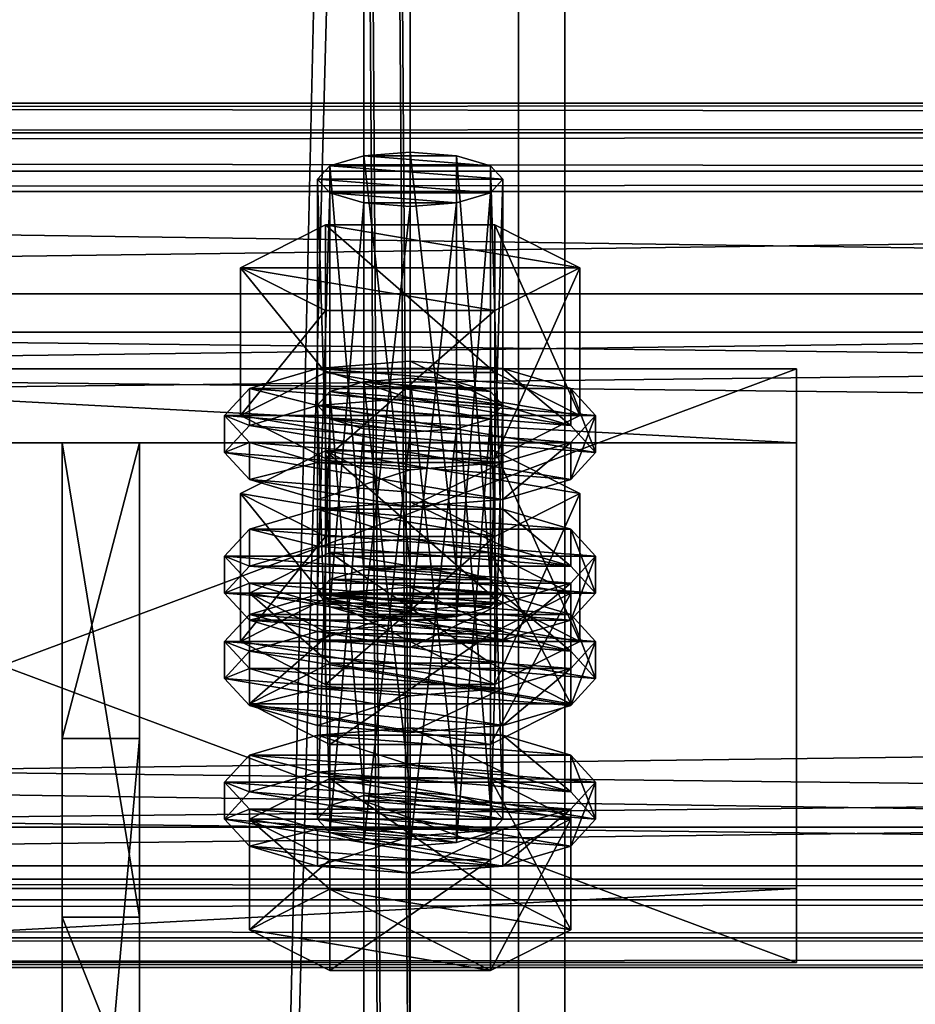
# Model space of a CAD drawing. Header units: millimetres. Extents: x 60485 to 71303, y 100 to 16900.
# Tile 790 of 1056: x 63195 to 63253, y 9909 to 9972. Entities that reach past the tile are written whole.
import ezdxf

# ---------------------------------------------------------------- set-up
doc = ezdxf.new("R2010")
doc.units = ezdxf.units.MM
for name, color, linetype in [('1', 7, 'Continuous'), ('13', 7, 'Continuous'), ('3', 7, 'Continuous'), ('4', 7, 'Continuous'), ('6', 7, 'Continuous'), ('9', 7, 'Continuous')]:
    doc.layers.add(name, color=color, linetype=linetype)

msp = doc.modelspace()

# ---------------------------------------------------------------- meshes
at = {"layer": '1', "color": 7}
mesh = msp.add_polyface(dxfattribs=at)
corners = [(63202.5, 9914.157, 5147.476), (63202.5, 9944.856, 5247.888), (63197.5, 9944.856, 5247.888), (63197.5, 9914.157, 5147.476), (63202.5, 9925.727, 5253.74), (63197.5, 9925.727, 5253.74), (63202.5, 9869.269, 5171.67), (63197.5, 9869.269, 5171.67), (63202.5, 9863.418, 5152.534), (63197.5, 9863.418, 5152.534), (63202.5, 9901.67, 5140.837), (63197.5, 9901.67, 5140.837)]
mesh.append_faces([[corners[k] for k in face] for face in [(0, 2, 3, 3), (1, 5, 2, 2), (4, 7, 5, 5), (6, 9, 7, 7), (8, 11, 9, 9), (10, 3, 11, 11), (1, 6, 4, 4), (8, 0, 10, 10), (3, 9, 11, 11), (7, 2, 5, 5)]], dxfattribs={"vtx0": -1, "color": 7})
mesh.append_faces([[corners[k] for k in face] for face in [(6, 0, 8, 8), (9, 3, 7, 7)]], dxfattribs={"vtx0": -1, "vtx1": -1, "color": 7})
mesh.append_faces([[corners[k] for k in face] for face in [(6, 1, 0, 0), (7, 3, 2, 2)]], dxfattribs={"vtx0": -1, "vtx2": -1, "vtx3": -1, "color": 7})
mesh.append_faces([[corners[k] for k in face] for face in [(0, 1, 2, 2), (1, 4, 5, 5), (4, 6, 7, 7), (6, 8, 9, 9), (8, 10, 11, 11), (10, 0, 3, 3)]], dxfattribs={"vtx2": -1, "vtx3": -1, "color": 7})
at = {"layer": '13', "color": 20}
mesh = msp.add_polyface(dxfattribs=at)
corners = [(63220, 9960.148, 5210.687), (63217, 9960.383, 5211.456), (63217, 9933.606, 5219.642), (63214.804, 9961.025, 5213.556), (63214.804, 9934.248, 5221.743), (63214, 9961.902, 5216.425), (63214, 9935.125, 5224.612), (63214.804, 9962.779, 5219.294), (63214.804, 9936.002, 5227.48), (63217, 9963.421, 5221.394), (63217, 9936.644, 5229.581), (63220, 9963.656, 5222.163), (63220, 9936.879, 5230.349), (63223, 9960.383, 5211.456), (63225.196, 9961.025, 5213.556), (63226, 9961.902, 5216.425), (63225.196, 9962.779, 5219.294), (63223, 9963.421, 5221.394), (63225.485, 9953.402, 5209.09), (63214.515, 9953.402, 5209.09), (63214.515, 9943.839, 5212.013), (63209.03, 9956.18, 5218.174), (63209.03, 9946.617, 5221.098), (63214.515, 9958.958, 5227.259), (63214.515, 9949.394, 5230.183), (63225.485, 9949.394, 5230.183), (63230.97, 9956.18, 5218.174), (63230.97, 9946.617, 5221.098), (63225.485, 9943.839, 5212.013), (63209.608, 9944.863, 5215.36), (63208, 9946.617, 5221.098), (63208, 9944.226, 5221.829), (63209.608, 9942.472, 5216.091), (63209.608, 9948.371, 5226.836), (63209.608, 9945.98, 5227.567), (63214, 9949.655, 5231.036), (63214, 9947.265, 5231.767), (63220, 9950.125, 5232.574), (63220, 9947.735, 5233.305), (63214, 9943.579, 5211.16), (63226, 9943.579, 5211.16), (63230.392, 9944.863, 5215.36), (63232, 9946.617, 5221.098), (63230.392, 9948.371, 5226.836), (63226, 9949.655, 5231.036), (63230.392, 9945.98, 5227.567), (63232, 9944.226, 5221.829), (63230.392, 9942.472, 5216.091), (63220, 9945.529, 5162.872), (63214.804, 9946.406, 5165.741), (63217, 9945.764, 5163.641), (63223, 9945.764, 5163.641), (63214, 9947.283, 5168.61), (63225.196, 9946.406, 5165.741), (63214.804, 9948.16, 5171.479), (63226, 9947.283, 5168.61), (63217, 9948.802, 5173.579)]
mesh.append_faces([[corners[k] for k in face] for face in [(9, 12, 10, 10), (13, 1, 0, 0), (9, 17, 11, 11), (19, 22, 20, 20), (21, 24, 22, 22), (23, 25, 24, 24), (18, 21, 19, 19), (22, 28, 20, 20), (29, 31, 32, 32), (30, 34, 31, 31), (33, 36, 34, 34), (35, 38, 36, 36), (35, 44, 37, 37), (48, 49, 50, 50)]], dxfattribs={"vtx0": -1, "color": 20})
mesh.append_faces([[corners[k] for k in face] for face in [(1, 13, 3, 3), (3, 14, 5, 5), (5, 15, 7, 7), (7, 16, 9, 9), (21, 26, 23, 23), (24, 27, 22, 22), (39, 40, 29, 29), (29, 41, 30, 30), (30, 42, 33, 33), (33, 43, 35, 35), (38, 45, 36, 36), (36, 46, 34, 34), (34, 47, 31, 31), (49, 51, 52, 52), (52, 53, 54, 54), (54, 55, 56, 56)]], dxfattribs={"vtx0": -1, "vtx1": -1, "color": 20})
mesh.append_faces([[corners[k] for k in face] for face in [(0, 1, 2, 2), (1, 3, 4, 4), (3, 5, 6, 6), (5, 7, 8, 8), (7, 9, 10, 10), (9, 11, 12, 12), (18, 19, 20, 20), (19, 21, 22, 22), (21, 23, 24, 24), (29, 30, 31, 31), (30, 33, 34, 34), (33, 35, 36, 36), (35, 37, 38, 38)]], dxfattribs={"vtx2": -1, "vtx3": -1, "color": 20})
mesh = msp.add_polyface(dxfattribs=at)
corners = [(63226, 9961.902, 5216.425), (63225.196, 9961.025, 5213.556), (63225.196, 9934.248, 5221.743), (63223, 9960.383, 5211.456), (63223, 9933.606, 5219.642), (63220, 9960.148, 5210.687), (63220, 9933.371, 5218.874), (63220, 9963.656, 5222.163), (63223, 9963.421, 5221.394), (63223, 9936.644, 5229.581), (63220, 9936.879, 5230.349), (63225.196, 9962.779, 5219.294), (63225.196, 9936.002, 5227.48), (63226, 9935.125, 5224.612), (63214.804, 9961.025, 5213.556), (63214, 9961.902, 5216.425), (63214.804, 9962.779, 5219.294), (63217, 9963.421, 5221.394), (63230.97, 9956.18, 5218.174), (63225.485, 9953.402, 5209.09), (63225.485, 9943.839, 5212.013), (63230.97, 9946.617, 5221.098), (63214.515, 9943.839, 5212.013), (63214.515, 9958.958, 5227.259), (63225.485, 9958.958, 5227.259), (63225.485, 9949.394, 5230.183), (63209.03, 9956.18, 5218.174), (63214.515, 9949.394, 5230.183), (63209.03, 9946.617, 5221.098), (63232, 9946.617, 5221.098), (63230.392, 9944.863, 5215.36), (63230.392, 9942.472, 5216.091), (63232, 9944.226, 5221.829), (63220, 9950.125, 5232.574), (63226, 9949.655, 5231.036), (63226, 9947.265, 5231.767), (63220, 9947.735, 5233.305), (63230.392, 9948.371, 5226.836), (63230.392, 9945.98, 5227.567), (63209.608, 9944.863, 5215.36), (63226, 9943.579, 5211.16), (63208, 9946.617, 5221.098), (63209.608, 9948.371, 5226.836), (63214, 9949.655, 5231.036), (63214, 9947.265, 5231.767), (63209.608, 9945.98, 5227.567), (63214.804, 9946.406, 5165.741), (63220, 9945.529, 5162.872), (63223, 9945.764, 5163.641), (63214, 9947.283, 5168.61), (63225.196, 9946.406, 5165.741), (63214.804, 9948.16, 5171.479), (63226, 9947.283, 5168.61), (63217, 9948.802, 5173.579), (63225.196, 9948.16, 5171.479), (63220, 9949.037, 5174.348), (63223, 9948.802, 5173.579), (63214.515, 9944.339, 5179.444), (63230.97, 9941.561, 5170.359), (63225.485, 9944.339, 5179.444)]
mesh.append_faces([[corners[k] for k in face] for face in [(7, 9, 10, 10), (18, 20, 21, 21), (19, 22, 20, 20), (24, 21, 25, 25), (23, 18, 24, 24), (21, 27, 25, 25), (29, 31, 32, 32), (33, 35, 36, 36), (34, 38, 35, 35), (37, 32, 38, 38), (38, 36, 35, 35), (55, 54, 56, 56), (57, 58, 59, 59)]], dxfattribs={"vtx0": -1, "color": 20})
mesh.append_faces([[corners[k] for k in face] for face in [(53, 54, 55, 55)]], dxfattribs={"vtx0": -1, "vtx1": -1, "color": 20})
mesh.append_faces([[corners[k] for k in face] for face in [(14, 3, 1, 1), (15, 1, 0, 0), (16, 0, 11, 11), (17, 11, 8, 8), (26, 19, 18, 18), (28, 21, 20, 20), (39, 40, 30, 30), (41, 30, 29, 29), (42, 29, 37, 37), (43, 37, 34, 34), (44, 38, 32, 32), (45, 32, 31, 31), (46, 47, 48, 48), (49, 48, 50, 50), (51, 50, 52, 52), (53, 52, 54, 54)]], dxfattribs={"vtx0": -1, "vtx2": -1, "vtx3": -1, "color": 20})
mesh.append_faces([[corners[k] for k in face] for face in [(0, 1, 2, 2), (1, 3, 4, 4), (3, 5, 6, 6), (7, 8, 9, 9), (8, 11, 12, 12), (11, 0, 13, 13), (18, 19, 20, 20), (23, 24, 25, 25), (24, 18, 21, 21), (29, 30, 31, 31), (33, 34, 35, 35), (34, 37, 38, 38), (37, 29, 32, 32)]], dxfattribs={"vtx2": -1, "vtx3": -1, "color": 20})
mesh = msp.add_polyface(dxfattribs=at)
corners = [(63226, 9961.902, 5216.425), (63225.196, 9934.248, 5221.743), (63226, 9935.125, 5224.612), (63225.196, 9961.025, 5213.556), (63223, 9933.606, 5219.642), (63223, 9960.383, 5211.456), (63220, 9933.371, 5218.874), (63223, 9963.421, 5221.394), (63225.196, 9936.002, 5227.48), (63223, 9936.644, 5229.581), (63225.196, 9962.779, 5219.294), (63217, 9936.644, 5229.581), (63220, 9936.879, 5230.349), (63214.804, 9936.002, 5227.48), (63214, 9935.125, 5224.612), (63209.608, 9935.125, 5224.612), (63225.196, 9932.494, 5216.005), (63230.392, 9935.125, 5224.612), (63214.804, 9937.757, 5233.218), (63225.196, 9937.757, 5233.218), (63232, 9937.516, 5223.881), (63230.392, 9935.762, 5218.143), (63230.392, 9933.371, 5218.874), (63232, 9935.125, 5224.612), (63220, 9941.024, 5235.356), (63226, 9940.554, 5233.819), (63226, 9938.164, 5234.55), (63220, 9938.634, 5236.087), (63230.392, 9939.27, 5229.618), (63230.392, 9936.879, 5230.349), (63226, 9934.478, 5213.942), (63214, 9934.478, 5213.942), (63220, 9934.008, 5212.405), (63209.608, 9935.762, 5218.143), (63208, 9937.516, 5223.881), (63209.608, 9939.27, 5229.618), (63214, 9940.554, 5233.819), (63209.608, 9936.879, 5230.349), (63208, 9935.125, 5224.612), (63230.392, 9944.863, 5215.36), (63226, 9943.579, 5211.16), (63226, 9941.188, 5211.891), (63230.392, 9942.472, 5216.091), (63220, 9943.108, 5209.622), (63220, 9940.718, 5210.353), (63214, 9943.579, 5211.16), (63208, 9944.226, 5221.829), (63220, 9949.037, 5174.348), (63223, 9948.802, 5173.579), (63223, 9922.026, 5181.765), (63225.196, 9948.16, 5171.479), (63225.196, 9921.384, 5179.665), (63230.97, 9941.561, 5170.359), (63225.485, 9938.784, 5161.274), (63225.485, 9929.221, 5164.198), (63214.515, 9944.339, 5179.444), (63225.485, 9944.339, 5179.444), (63225.485, 9934.776, 5182.368), (63230.97, 9931.998, 5173.283), (63214, 9935.037, 5183.221), (63230.392, 9933.753, 5179.021), (63226, 9935.037, 5183.221), (63220, 9935.507, 5184.759)]
mesh.append_faces([[corners[k] for k in face] for face in [(0, 1, 2, 2), (3, 4, 1, 1), (5, 6, 4, 4), (7, 8, 9, 9), (10, 2, 8, 8), (9, 11, 12, 12), (18, 17, 19, 19), (20, 22, 23, 23), (24, 26, 27, 27), (25, 29, 26, 26), (28, 23, 29, 29), (30, 31, 32, 32), (36, 25, 24, 24), (29, 27, 26, 26), (39, 41, 42, 42), (40, 44, 41, 41), (40, 45, 43, 43), (56, 58, 57, 57), (59, 61, 62, 62)]], dxfattribs={"vtx0": -1, "color": 20})
mesh.append_faces([[corners[k] for k in face] for face in [(11, 9, 8, 8), (13, 8, 2, 2), (14, 2, 1, 1), (15, 16, 17, 17), (33, 30, 21, 21), (34, 21, 20, 20), (35, 20, 28, 28), (36, 28, 25, 25), (37, 29, 23, 23), (38, 23, 22, 22), (46, 42, 41, 41), (55, 53, 52, 52), (59, 60, 61, 61)]], dxfattribs={"vtx0": -1, "vtx2": -1, "vtx3": -1, "color": 20})
mesh.append_faces([[corners[k] for k in face] for face in [(20, 21, 22, 22), (24, 25, 26, 26), (25, 28, 29, 29), (28, 20, 23, 23), (39, 40, 41, 41), (40, 43, 44, 44), (47, 48, 49, 49), (48, 50, 51, 51), (52, 53, 54, 54), (55, 56, 57, 57), (56, 52, 58, 58)]], dxfattribs={"vtx2": -1, "vtx3": -1, "color": 20})
mesh = msp.add_polyface(dxfattribs=at)
corners = [(63220, 9960.148, 5210.687), (63217, 9933.606, 5219.642), (63220, 9933.371, 5218.874), (63217, 9960.383, 5211.456), (63214.804, 9934.248, 5221.743), (63214.804, 9961.025, 5213.556), (63214, 9935.125, 5224.612), (63214, 9961.902, 5216.425), (63214.804, 9936.002, 5227.48), (63214.804, 9962.779, 5219.294), (63217, 9936.644, 5229.581), (63225.196, 9936.002, 5227.48), (63226, 9935.125, 5224.612), (63223, 9933.606, 5219.642), (63209.608, 9935.125, 5224.612), (63230.392, 9935.125, 5224.612), (63214.804, 9937.757, 5233.218), (63214, 9934.478, 5213.942), (63209.608, 9935.762, 5218.143), (63209.608, 9933.371, 5218.874), (63208, 9937.516, 5223.881), (63208, 9935.125, 5224.612), (63209.608, 9939.27, 5229.618), (63209.608, 9936.879, 5230.349), (63214, 9940.554, 5233.819), (63214, 9938.164, 5234.55), (63220, 9941.024, 5235.356), (63220, 9938.634, 5236.087), (63226, 9934.478, 5213.942), (63230.392, 9935.762, 5218.143), (63232, 9937.516, 5223.881), (63230.392, 9939.27, 5229.618), (63230.392, 9936.879, 5230.349), (63232, 9935.125, 5224.612), (63220, 9943.108, 5209.622), (63214, 9943.579, 5211.16), (63214, 9941.188, 5211.891), (63220, 9940.718, 5210.353), (63209.608, 9944.863, 5215.36), (63209.608, 9942.472, 5216.091), (63208, 9944.226, 5221.829), (63226, 9941.188, 5211.891), (63214, 9947.283, 5168.61), (63214.804, 9948.16, 5171.479), (63214.804, 9921.384, 5179.665), (63217, 9948.802, 5173.579), (63217, 9922.026, 5181.765), (63220, 9949.037, 5174.348), (63220, 9922.261, 5182.534), (63214.515, 9938.784, 5161.274), (63209.03, 9941.561, 5170.359), (63209.03, 9931.998, 5173.283), (63214.515, 9944.339, 5179.444), (63214.515, 9934.776, 5182.368), (63225.485, 9934.776, 5182.368), (63225.485, 9938.784, 5161.274), (63214, 9935.037, 5183.221), (63220, 9935.507, 5184.759), (63220, 9933.116, 5185.489), (63209.608, 9933.753, 5179.021), (63230.392, 9933.753, 5179.021)]
mesh.append_faces([[corners[k] for k in face] for face in [(0, 1, 2, 2), (3, 4, 1, 1), (5, 6, 4, 4), (7, 8, 6, 6), (9, 10, 8, 8), (18, 21, 19, 19), (20, 23, 21, 21), (22, 25, 23, 23), (24, 27, 25, 25), (34, 36, 37, 37), (35, 39, 36, 36), (39, 37, 36, 36), (50, 53, 51, 51), (52, 54, 53, 53), (55, 50, 49, 49)]], dxfattribs={"vtx0": -1, "color": 20})
mesh.append_faces([[corners[k] for k in face] for face in [(10, 11, 8, 8), (8, 12, 6, 6), (6, 13, 4, 4), (14, 15, 16, 16), (17, 28, 18, 18), (18, 29, 20, 20), (20, 30, 22, 22), (22, 31, 24, 24), (27, 32, 25, 25), (25, 32, 23, 23), (23, 33, 21, 21), (40, 41, 39, 39), (50, 55, 52, 52), (59, 60, 56, 56)]], dxfattribs={"vtx0": -1, "vtx1": -1, "color": 20})
mesh.append_faces([[corners[k] for k in face] for face in [(39, 41, 37, 37)]], dxfattribs={"vtx0": -1, "vtx2": -1, "vtx3": -1, "color": 20})
mesh.append_faces([[corners[k] for k in face] for face in [(17, 18, 19, 19), (18, 20, 21, 21), (20, 22, 23, 23), (22, 24, 25, 25), (24, 26, 27, 27), (34, 35, 36, 36), (35, 38, 39, 39), (42, 43, 44, 44), (43, 45, 46, 46), (45, 47, 48, 48), (49, 50, 51, 51), (50, 52, 53, 53), (56, 57, 58, 58)]], dxfattribs={"vtx2": -1, "vtx3": -1, "color": 20})
mesh = msp.add_polyface(dxfattribs=at)
corners = [(63214, 9935.125, 5224.612), (63225.196, 9934.248, 5221.743), (63223, 9933.606, 5219.642), (63217, 9933.606, 5219.642), (63220, 9933.371, 5218.874), (63230.392, 9935.125, 5224.612), (63225.196, 9932.494, 5216.005), (63225.196, 9925.322, 5218.198), (63230.392, 9927.953, 5226.804), (63214.804, 9937.757, 5233.218), (63225.196, 9937.757, 5233.218), (63225.196, 9930.584, 5235.411), (63214.804, 9930.584, 5235.411), (63230.392, 9935.762, 5218.143), (63226, 9934.478, 5213.942), (63226, 9932.087, 5214.673), (63230.392, 9933.371, 5218.874), (63220, 9934.008, 5212.405), (63220, 9931.617, 5213.136), (63209.608, 9933.371, 5218.874), (63214, 9932.087, 5214.673), (63226, 9947.283, 5168.61), (63225.196, 9946.406, 5165.741), (63225.196, 9919.63, 5173.927), (63223, 9945.764, 5163.641), (63223, 9918.987, 5171.827), (63220, 9945.529, 5162.872), (63220, 9918.752, 5171.058), (63220, 9949.037, 5174.348), (63223, 9922.026, 5181.765), (63220, 9922.261, 5182.534), (63223, 9948.802, 5173.579), (63225.196, 9921.384, 5179.665), (63225.196, 9948.16, 5171.479), (63226, 9920.507, 5176.796), (63230.97, 9941.561, 5170.359), (63225.485, 9929.221, 5164.198), (63230.97, 9931.998, 5173.283), (63225.485, 9938.784, 5161.274), (63214.515, 9929.221, 5164.198), (63214.515, 9934.776, 5182.368), (63225.485, 9934.776, 5182.368), (63232, 9931.998, 5173.283), (63230.392, 9930.244, 5167.545), (63230.392, 9927.853, 5168.276), (63232, 9929.608, 5174.014), (63226, 9928.96, 5163.345), (63226, 9926.569, 5164.076), (63220, 9935.507, 5184.759), (63226, 9935.037, 5183.221), (63226, 9932.646, 5183.952), (63220, 9933.116, 5185.489), (63230.392, 9933.753, 5179.021), (63230.392, 9931.362, 5179.752), (63214, 9928.96, 5163.345), (63220, 9928.49, 5161.807), (63209.608, 9930.244, 5167.545), (63208, 9931.998, 5173.283), (63209.608, 9933.753, 5179.021), (63214, 9932.646, 5183.952), (63209.608, 9931.362, 5179.752), (63208, 9929.608, 5174.014)]
mesh.append_faces([[corners[k] for k in face] for face in [(3, 2, 4, 4), (5, 7, 8, 8), (10, 8, 11, 11), (8, 12, 11, 11), (13, 15, 16, 16), (14, 18, 15, 15), (20, 15, 18, 18), (28, 29, 30, 30), (31, 32, 29, 29), (33, 34, 32, 32), (35, 36, 37, 37), (38, 39, 36, 36), (37, 40, 41, 41), (42, 44, 45, 45), (43, 47, 44, 44), (48, 50, 51, 51), (49, 53, 50, 50), (52, 45, 53, 53), (46, 54, 55, 55), (53, 51, 50, 50)]], dxfattribs={"vtx0": -1, "color": 20})
mesh.append_faces([[corners[k] for k in face] for face in [(0, 1, 2, 2), (19, 16, 15, 15), (40, 37, 36, 36), (56, 46, 43, 43), (57, 43, 42, 42), (58, 42, 52, 52), (59, 53, 45, 45), (60, 45, 44, 44), (61, 44, 47, 47)]], dxfattribs={"vtx0": -1, "vtx2": -1, "vtx3": -1, "color": 20})
mesh.append_faces([[corners[k] for k in face] for face in [(5, 6, 7, 7), (9, 10, 11, 11), (10, 5, 8, 8), (13, 14, 15, 15), (14, 17, 18, 18), (21, 22, 23, 23), (22, 24, 25, 25), (24, 26, 27, 27), (33, 21, 34, 34), (42, 43, 44, 44), (43, 46, 47, 47), (48, 49, 50, 50), (49, 52, 53, 53), (52, 42, 45, 45)]], dxfattribs={"vtx2": -1, "vtx3": -1, "color": 20})
mesh = msp.add_polyface(dxfattribs=at)
corners = [(63214.804, 9934.248, 5221.743), (63223, 9933.606, 5219.642), (63217, 9933.606, 5219.642), (63225.196, 9932.494, 5216.005), (63214.804, 9932.494, 5216.005), (63214.804, 9925.322, 5218.198), (63209.608, 9935.125, 5224.612), (63209.608, 9927.953, 5226.804), (63214.804, 9937.757, 5233.218), (63214.804, 9930.584, 5235.411), (63225.196, 9930.584, 5235.411), (63230.392, 9927.953, 5226.804), (63220, 9934.008, 5212.405), (63214, 9934.478, 5213.942), (63214, 9932.087, 5214.673), (63220, 9931.617, 5213.136), (63209.608, 9933.371, 5218.874), (63208, 9935.125, 5224.612), (63230.392, 9933.371, 5218.874), (63226, 9932.087, 5214.673), (63220, 9945.529, 5162.872), (63217, 9945.764, 5163.641), (63217, 9918.987, 5171.827), (63214.804, 9946.406, 5165.741), (63214.804, 9919.63, 5173.927), (63214, 9947.283, 5168.61), (63214, 9920.507, 5176.796), (63214.804, 9921.384, 5179.665), (63214.804, 9948.16, 5171.479), (63217, 9922.026, 5181.765), (63217, 9948.802, 5173.579), (63220, 9922.261, 5182.534), (63225.485, 9938.784, 5161.274), (63214.515, 9938.784, 5161.274), (63214.515, 9929.221, 5164.198), (63209.03, 9931.998, 5173.283), (63214.515, 9934.776, 5182.368), (63225.485, 9929.221, 5164.198), (63220, 9928.49, 5161.807), (63214, 9928.96, 5163.345), (63214, 9926.569, 5164.076), (63220, 9926.099, 5162.538), (63209.608, 9930.244, 5167.545), (63209.608, 9927.853, 5168.276), (63208, 9931.998, 5173.283), (63208, 9929.608, 5174.014), (63209.608, 9933.753, 5179.021), (63209.608, 9931.362, 5179.752), (63214, 9935.037, 5183.221), (63214, 9932.646, 5183.952), (63220, 9933.116, 5185.489), (63226, 9928.96, 5163.345), (63230.392, 9930.244, 5167.545), (63232, 9931.998, 5173.283), (63230.392, 9931.362, 5179.752), (63232, 9929.608, 5174.014), (63230.392, 9927.853, 5168.276), (63226, 9926.569, 5164.076)]
mesh.append_faces([[corners[k] for k in face] for face in [(4, 7, 5, 5), (6, 9, 7, 7), (8, 10, 9, 9), (3, 6, 4, 4), (12, 14, 15, 15), (13, 16, 14, 14), (25, 27, 26, 26), (28, 29, 27, 27), (30, 31, 29, 29), (33, 35, 34, 34), (35, 37, 34, 34), (38, 40, 41, 41), (39, 43, 40, 40), (42, 45, 43, 43), (44, 47, 45, 45), (46, 49, 47, 47), (48, 50, 49, 49), (43, 41, 40, 40)]], dxfattribs={"vtx0": -1, "color": 20})
mesh.append_faces([[corners[k] for k in face] for face in [(0, 1, 2, 2), (9, 11, 7, 7), (17, 18, 16, 16), (16, 19, 14, 14), (36, 37, 35, 35), (39, 51, 42, 42), (42, 52, 44, 44), (44, 53, 46, 46), (50, 54, 49, 49), (49, 55, 47, 47), (47, 56, 45, 45), (45, 57, 43, 43)]], dxfattribs={"vtx0": -1, "vtx1": -1, "color": 20})
mesh.append_faces([[corners[k] for k in face] for face in [(3, 4, 5, 5), (4, 6, 7, 7), (6, 8, 9, 9), (12, 13, 14, 14), (20, 21, 22, 22), (21, 23, 24, 24), (23, 25, 26, 26), (32, 33, 34, 34), (38, 39, 40, 40), (39, 42, 43, 43), (42, 44, 45, 45), (44, 46, 47, 47), (46, 48, 49, 49)]], dxfattribs={"vtx2": -1, "vtx3": -1, "color": 20})
mesh = msp.add_polyface(dxfattribs=at)
corners = [(63225.196, 9932.494, 5216.005), (63214.804, 9925.322, 5218.198), (63225.196, 9925.322, 5218.198), (63209.608, 9927.953, 5226.804), (63230.392, 9927.953, 5226.804), (63226, 9947.283, 5168.61), (63225.196, 9919.63, 5173.927), (63226, 9920.507, 5176.796), (63225.196, 9946.406, 5165.741), (63223, 9918.987, 5171.827), (63223, 9945.764, 5163.641), (63220, 9918.752, 5171.058), (63225.196, 9921.384, 5179.665), (63220, 9922.261, 5182.534), (63223, 9922.026, 5181.765), (63217, 9922.026, 5181.765), (63214.804, 9921.384, 5179.665), (63214, 9920.507, 5176.796), (63230.392, 9920.507, 5176.796), (63225.196, 9917.875, 5168.19), (63225.196, 9910.703, 5170.382), (63230.392, 9913.334, 5178.989), (63214.804, 9910.703, 5170.382), (63214.804, 9923.138, 5185.403), (63225.196, 9923.138, 5185.403), (63225.196, 9915.966, 5187.596), (63209.608, 9920.507, 5176.796), (63214.804, 9915.966, 5187.596), (63232, 9922.897, 5176.065), (63230.392, 9921.143, 5170.328), (63230.392, 9918.752, 5171.058), (63232, 9920.507, 5176.796), (63226, 9919.859, 5166.127), (63226, 9917.468, 5166.858), (63220, 9919.389, 5164.59), (63220, 9916.998, 5165.321), (63220, 9926.406, 5187.541), (63226, 9925.936, 5186.004), (63226, 9923.545, 5186.734), (63220, 9924.015, 5188.272), (63230.392, 9924.652, 5181.803), (63230.392, 9922.261, 5182.534), (63214, 9919.859, 5166.127), (63209.608, 9921.143, 5170.328), (63208, 9922.897, 5176.065), (63209.608, 9924.652, 5181.803), (63214, 9925.936, 5186.004), (63214, 9923.545, 5186.734), (63209.608, 9922.261, 5182.534), (63208, 9920.507, 5176.796), (63226, 9928.96, 5163.345), (63220, 9928.49, 5161.807), (63220, 9926.099, 5162.538), (63226, 9926.569, 5164.076)]
mesh.append_faces([[corners[k] for k in face] for face in [(0, 1, 2, 2), (5, 6, 7, 7), (8, 9, 6, 6), (10, 11, 9, 9), (12, 13, 14, 14), (18, 20, 21, 21), (19, 22, 20, 20), (24, 21, 25, 25), (23, 18, 24, 24), (21, 27, 25, 25), (28, 30, 31, 31), (29, 33, 30, 30), (32, 35, 33, 33), (36, 38, 39, 39), (37, 41, 38, 38), (40, 31, 41, 41), (32, 42, 34, 34), (46, 37, 36, 36), (41, 39, 38, 38), (50, 52, 53, 53)]], dxfattribs={"vtx0": -1, "color": 20})
mesh.append_faces([[corners[k] for k in face] for face in [(3, 4, 2, 2), (15, 12, 7, 7), (16, 7, 6, 6), (17, 6, 9, 9), (26, 19, 18, 18), (27, 21, 20, 20), (43, 32, 29, 29), (44, 29, 28, 28), (45, 28, 40, 40), (46, 40, 37, 37), (47, 41, 31, 31), (48, 31, 30, 30), (49, 30, 33, 33)]], dxfattribs={"vtx0": -1, "vtx2": -1, "vtx3": -1, "color": 20})
mesh.append_faces([[corners[k] for k in face] for face in [(18, 19, 20, 20), (23, 24, 25, 25), (24, 18, 21, 21), (28, 29, 30, 30), (29, 32, 33, 33), (32, 34, 35, 35), (36, 37, 38, 38), (37, 40, 41, 41), (40, 28, 31, 31), (50, 51, 52, 52)]], dxfattribs={"vtx2": -1, "vtx3": -1, "color": 20})
mesh = msp.add_polyface(dxfattribs=at)
corners = [(63209.608, 9927.953, 5226.804), (63225.196, 9925.322, 5218.198), (63214.804, 9925.322, 5218.198), (63220, 9945.529, 5162.872), (63217, 9918.987, 5171.827), (63220, 9918.752, 5171.058), (63217, 9945.764, 5163.641), (63214.804, 9919.63, 5173.927), (63214.804, 9946.406, 5165.741), (63214, 9920.507, 5176.796), (63220, 9922.261, 5182.534), (63225.196, 9921.384, 5179.665), (63217, 9922.026, 5181.765), (63226, 9920.507, 5176.796), (63214.804, 9921.384, 5179.665), (63225.196, 9919.63, 5173.927), (63223, 9918.987, 5171.827), (63225.196, 9917.875, 5168.19), (63214.804, 9917.875, 5168.19), (63214.804, 9910.703, 5170.382), (63209.608, 9920.507, 5176.796), (63209.608, 9913.334, 5178.989), (63214.804, 9923.138, 5185.403), (63214.804, 9915.966, 5187.596), (63225.196, 9915.966, 5187.596), (63230.392, 9920.507, 5176.796), (63225.196, 9910.703, 5170.382), (63220, 9919.389, 5164.59), (63214, 9919.859, 5166.127), (63214, 9917.468, 5166.858), (63220, 9916.998, 5165.321), (63209.608, 9921.143, 5170.328), (63209.608, 9918.752, 5171.058), (63208, 9922.897, 5176.065), (63208, 9920.507, 5176.796), (63209.608, 9924.652, 5181.803), (63209.608, 9922.261, 5182.534), (63214, 9925.936, 5186.004), (63214, 9923.545, 5186.734), (63220, 9926.406, 5187.541), (63220, 9924.015, 5188.272), (63226, 9919.859, 5166.127), (63230.392, 9921.143, 5170.328), (63232, 9922.897, 5176.065), (63230.392, 9924.652, 5181.803), (63230.392, 9922.261, 5182.534), (63232, 9920.507, 5176.796), (63230.392, 9918.752, 5171.058), (63226, 9917.468, 5166.858), (63209.608, 9927.853, 5168.276), (63226, 9926.569, 5164.076), (63220, 9926.099, 5162.538)]
mesh.append_faces([[corners[k] for k in face] for face in [(0, 1, 2, 2), (3, 4, 5, 5), (6, 7, 4, 4), (8, 9, 7, 7), (7, 5, 4, 4), (18, 21, 19, 19), (20, 23, 21, 21), (22, 24, 23, 23), (17, 20, 18, 18), (21, 26, 19, 19), (27, 29, 30, 30), (28, 32, 29, 29), (31, 34, 32, 32), (33, 36, 34, 34), (35, 38, 36, 36), (37, 40, 38, 38), (32, 30, 29, 29)]], dxfattribs={"vtx0": -1, "color": 20})
mesh.append_faces([[corners[k] for k in face] for face in [(10, 11, 12, 12), (12, 13, 14, 14), (14, 15, 9, 9), (9, 16, 7, 7), (20, 25, 22, 22), (23, 26, 21, 21), (28, 41, 31, 31), (31, 42, 33, 33), (33, 43, 35, 35), (35, 44, 37, 37), (40, 45, 38, 38), (38, 46, 36, 36), (36, 47, 34, 34), (34, 48, 32, 32)]], dxfattribs={"vtx0": -1, "vtx1": -1, "color": 20})
mesh.append_faces([[corners[k] for k in face] for face in [(7, 16, 5, 5), (32, 48, 30, 30), (49, 50, 51, 51)]], dxfattribs={"vtx0": -1, "vtx2": -1, "vtx3": -1, "color": 20})
mesh.append_faces([[corners[k] for k in face] for face in [(17, 18, 19, 19), (18, 20, 21, 21), (20, 22, 23, 23), (27, 28, 29, 29), (28, 31, 32, 32), (31, 33, 34, 34), (33, 35, 36, 36), (35, 37, 38, 38), (37, 39, 40, 40)]], dxfattribs={"vtx2": -1, "vtx3": -1, "color": 20})
at = {"layer": '3', "color": 91}
mesh = msp.add_polyface(dxfattribs=at)
corners = [(63173, 16854.959, 2970.03), (63173, 16738.421, 2970.03), (63173, 8515, 5484.182), (63173, 8515, 5561.563), (63173, 16854.959, 3011.782), (63227, 8515, 5561.563), (63227, 16854.959, 3011.782), (63227, 16738.421, 2970.03), (63227, 16854.959, 2970.03), (63227, 8515, 5484.182), (63230, 8515, 5564.7), (63230, 8515, 5481.045), (63170, 8515, 5481.045), (63170, 8515, 5564.7), (63170, 16854.959, 3014.919), (63230, 16854.959, 3014.919), (63230, 16854.959, 2970.03), (63170, 16854.959, 2970.03), (63170, 16728.16, 2970.03), (63230, 16728.16, 2970.03)]
mesh.append_faces([[corners[k] for k in face] for face in [(1, 4, 0, 0), (3, 1, 2, 2), (3, 6, 4, 4), (7, 5, 9, 9), (6, 7, 8, 8), (1, 9, 2, 2), (10, 14, 15, 15), (16, 6, 8, 8), (0, 14, 17, 17), (18, 13, 12, 12), (14, 18, 17, 17), (19, 12, 11, 11), (19, 15, 16, 16), (10, 19, 11, 11), (7, 16, 8, 8), (17, 1, 0, 0)]], dxfattribs={"vtx0": -1, "color": 91})
mesh.append_faces([[corners[k] for k in face] for face in [(4, 1, 3, 3), (5, 7, 6, 6), (10, 5, 13, 13), (5, 11, 9, 9), (9, 11, 2, 2), (13, 3, 12, 12), (3, 13, 5, 5), (12, 2, 11, 11), (14, 4, 15, 15), (15, 6, 16, 16), (13, 18, 14, 14), (15, 19, 10, 10), (19, 7, 18, 18), (18, 1, 17, 17), (1, 18, 7, 7)]], dxfattribs={"vtx0": -1, "vtx1": -1, "color": 91})
mesh.append_faces([[corners[k] for k in face] for face in [(5, 10, 11, 11), (12, 3, 2, 2), (14, 0, 4, 4), (15, 4, 6, 6), (7, 19, 16, 16)]], dxfattribs={"vtx0": -1, "vtx2": -1, "vtx3": -1, "color": 91})
mesh.append_faces([[corners[k] for k in face] for face in [(3, 5, 6, 6), (1, 7, 9, 9), (10, 13, 14, 14), (19, 18, 12, 12)]], dxfattribs={"vtx2": -1, "vtx3": -1, "color": 91})
mesh = msp.add_polyface(dxfattribs=at)
corners = [(63245, 9911.233, 5137.913), (63155, 9911.233, 5137.913), (63155, 9944.856, 5247.888), (63245, 9944.856, 5247.888), (63155, 9916.015, 5136.451), (63155, 9949.637, 5246.427), (63245, 9916.015, 5136.451), (63245, 9949.637, 5246.427)]
mesh.append_faces([[corners[k] for k in face] for face in [(0, 2, 3, 3), (1, 5, 2, 2), (4, 7, 5, 5), (6, 3, 7, 7), (1, 6, 4, 4), (3, 5, 7, 7)]], dxfattribs={"vtx0": -1, "color": 91})
mesh.append_faces([[corners[k] for k in face] for face in [(0, 1, 2, 2), (1, 4, 5, 5), (4, 6, 7, 7), (6, 0, 3, 3), (1, 0, 6, 6), (3, 2, 5, 5)]], dxfattribs={"vtx2": -1, "vtx3": -1, "color": 91})
at = {"layer": '4', "color": 171}
mesh = msp.add_polyface(dxfattribs=at)
corners = [(63183, 10172.801, 4974.204), (63217, 10172.801, 4974.204), (63217, 8672.261, 3030.03), (63183, 8672.261, 3030.03), (63217, 10117.61, 4991.078), (63217, 8604.048, 3030.03), (63183, 10117.61, 4991.078), (63183, 8604.048, 3030.03), (63180, 10175.867, 4973.267), (63180, 10114.544, 4992.015), (63180, 8600.258, 3030.03), (63180, 8676.051, 3030.03), (63220, 10114.544, 4992.015), (63220, 8600.258, 3030.03), (63220, 10175.867, 4973.267), (63220, 8676.051, 3030.03)]
mesh.append_faces([[corners[k] for k in face] for face in [(0, 2, 3, 3), (1, 5, 2, 2), (4, 7, 5, 5), (6, 3, 7, 7), (8, 10, 11, 11), (9, 13, 10, 10), (12, 15, 13, 13), (14, 11, 15, 15)]], dxfattribs={"vtx0": -1, "color": 171})
mesh.append_faces([[corners[k] for k in face] for face in [(9, 6, 12, 12), (6, 8, 0, 0), (0, 8, 1, 1), (12, 4, 14, 14), (4, 12, 6, 6), (14, 1, 8, 8), (11, 3, 15, 15), (3, 10, 7, 7), (7, 10, 5, 5), (15, 2, 13, 13), (2, 15, 3, 3), (13, 5, 10, 10)]], dxfattribs={"vtx0": -1, "vtx1": -1, "color": 171})
mesh.append_faces([[corners[k] for k in face] for face in [(6, 9, 8, 8), (14, 4, 1, 1), (3, 11, 10, 10), (13, 2, 5, 5)]], dxfattribs={"vtx0": -1, "vtx2": -1, "vtx3": -1, "color": 171})
mesh.append_faces([[corners[k] for k in face] for face in [(0, 1, 2, 2), (1, 4, 5, 5), (4, 6, 7, 7), (6, 0, 3, 3), (8, 9, 10, 10), (9, 12, 13, 13), (12, 14, 15, 15), (14, 8, 11, 11)]], dxfattribs={"vtx2": -1, "vtx3": -1, "color": 171})
at = {"layer": '6', "color": 2}
mesh = msp.add_polyface(dxfattribs=at)
corners = [(63227, 8555, 2973.03), (63173, 8555, 2973.03), (63173, 16718.348, 2973.03), (63227, 16718.348, 2973.03), (63173, 8555, 3027.03), (63173, 16541.721, 3027.03), (63227, 8555, 3027.03), (63227, 16541.721, 3027.03), (63230, 8555, 2970.03), (63230, 8555, 3030.03), (63230, 16531.909, 3030.03), (63230, 16728.16, 2970.03), (63170, 8555, 3030.03), (63170, 16531.909, 3030.03), (63170, 8555, 2970.03), (63170, 16728.16, 2970.03)]
mesh.append_faces([[corners[k] for k in face] for face in [(0, 2, 3, 3), (1, 5, 2, 2), (4, 7, 5, 5), (6, 3, 7, 7), (8, 10, 11, 11), (9, 13, 10, 10), (12, 15, 13, 13), (14, 11, 15, 15)]], dxfattribs={"vtx0": -1, "color": 2})
mesh.append_faces([[corners[k] for k in face] for face in [(9, 6, 12, 12), (6, 8, 0, 0), (0, 8, 1, 1), (12, 4, 14, 14), (4, 12, 6, 6), (14, 1, 8, 8), (11, 3, 15, 15), (3, 10, 7, 7), (7, 10, 5, 5), (15, 2, 13, 13), (2, 15, 3, 3), (13, 5, 10, 10)]], dxfattribs={"vtx0": -1, "vtx1": -1, "color": 2})
mesh.append_faces([[corners[k] for k in face] for face in [(6, 9, 8, 8), (14, 4, 1, 1), (3, 11, 10, 10), (13, 2, 5, 5)]], dxfattribs={"vtx0": -1, "vtx2": -1, "vtx3": -1, "color": 2})
mesh.append_faces([[corners[k] for k in face] for face in [(0, 1, 2, 2), (1, 4, 5, 5), (4, 6, 7, 7), (6, 0, 3, 3), (8, 9, 10, 10), (9, 12, 13, 13), (12, 14, 15, 15), (14, 8, 11, 11)]], dxfattribs={"vtx2": -1, "vtx3": -1, "color": 2})
at = {"layer": '9', "color": 243}
mesh = msp.add_polyface(dxfattribs=at)
corners = [(60500, 9962.427, 5127.488), (60500, 9917.483, 5141.236), (63500, 9917.483, 5141.236), (63500, 9962.427, 5127.488), (60500, 9951.998, 5254.075), (63500, 9951.998, 5254.075), (60500, 9916.616, 5264.898), (63500, 9916.616, 5264.898), (60500, 9912.814, 5252.466), (63500, 9912.814, 5252.466), (60500, 9910.901, 5253.051), (63500, 9910.901, 5253.051), (60500, 9915.289, 5267.395), (63500, 9915.289, 5267.395), (60500, 9954.496, 5255.403), (63500, 9954.496, 5255.403), (60500, 9919.98, 5142.564), (63500, 9919.98, 5142.564), (60500, 9961.1, 5129.986), (63500, 9961.1, 5129.986), (60500, 9964.902, 5142.417), (63500, 9964.902, 5142.417), (60500, 9966.815, 5141.832), (63500, 9966.815, 5141.832)]
mesh.append_faces([[corners[k] for k in face] for face in [(0, 2, 3, 3), (1, 5, 2, 2), (4, 7, 5, 5), (6, 9, 7, 7), (8, 11, 9, 9), (10, 13, 11, 11), (12, 15, 13, 13), (14, 17, 15, 15), (16, 19, 17, 17), (18, 21, 19, 19), (20, 23, 21, 21), (22, 3, 23, 23), (8, 12, 10, 10), (20, 0, 22, 22), (11, 7, 9, 9), (3, 21, 23, 23)]], dxfattribs={"vtx0": -1, "color": 243})
mesh.append_faces([[corners[k] for k in face] for face in [(12, 6, 14, 14), (14, 1, 16, 16), (16, 0, 18, 18), (18, 0, 20, 20), (2, 19, 3, 3), (19, 2, 17, 17), (17, 2, 15, 15), (15, 5, 13, 13), (21, 3, 19, 19)]], dxfattribs={"vtx0": -1, "vtx1": -1, "color": 243})
mesh.append_faces([[corners[k] for k in face] for face in [(12, 8, 6, 6), (14, 6, 4, 4), (14, 4, 1, 1), (16, 1, 0, 0), (7, 11, 13, 13), (15, 2, 5, 5), (13, 5, 7, 7)]], dxfattribs={"vtx0": -1, "vtx2": -1, "vtx3": -1, "color": 243})
mesh.append_faces([[corners[k] for k in face] for face in [(0, 1, 2, 2), (1, 4, 5, 5), (4, 6, 7, 7), (6, 8, 9, 9), (8, 10, 11, 11), (10, 12, 13, 13), (12, 14, 15, 15), (14, 16, 17, 17), (16, 18, 19, 19), (18, 20, 21, 21), (20, 22, 23, 23), (22, 0, 3, 3)]], dxfattribs={"vtx2": -1, "vtx3": -1, "color": 243})
mesh = msp.add_polyface(dxfattribs=at)
corners = [(62900, 9962.427, 5127.488), (62900, 9917.483, 5141.236), (66100, 9917.483, 5141.236), (66100, 9962.427, 5127.488), (62900, 9951.998, 5254.075), (66100, 9951.998, 5254.075), (62900, 9916.616, 5264.898), (66100, 9916.616, 5264.898), (62900, 9912.814, 5252.466), (66100, 9912.814, 5252.466), (62900, 9910.901, 5253.051), (66100, 9910.901, 5253.051), (62900, 9915.289, 5267.395), (66100, 9915.289, 5267.395), (62900, 9954.496, 5255.403), (66100, 9954.496, 5255.403), (62900, 9919.98, 5142.564), (66100, 9919.98, 5142.564), (62900, 9961.1, 5129.986), (66100, 9961.1, 5129.986), (62900, 9964.902, 5142.417), (66100, 9964.902, 5142.417), (62900, 9966.815, 5141.832), (66100, 9966.815, 5141.832)]
mesh.append_faces([[corners[k] for k in face] for face in [(0, 2, 3, 3), (1, 5, 2, 2), (4, 7, 5, 5), (6, 9, 7, 7), (8, 11, 9, 9), (10, 13, 11, 11), (12, 15, 13, 13), (14, 17, 15, 15), (16, 19, 17, 17), (18, 21, 19, 19), (20, 23, 21, 21), (22, 3, 23, 23), (8, 12, 10, 10), (20, 0, 22, 22), (13, 9, 11, 11)]], dxfattribs={"vtx0": -1, "color": 243})
mesh.append_faces([[corners[k] for k in face] for face in [(12, 6, 14, 14), (14, 1, 16, 16), (16, 0, 18, 18), (18, 0, 20, 20), (3, 19, 23, 23), (19, 2, 17, 17), (17, 2, 15, 15), (15, 5, 13, 13)]], dxfattribs={"vtx0": -1, "vtx1": -1, "color": 243})
mesh.append_faces([[corners[k] for k in face] for face in [(12, 8, 6, 6), (14, 6, 4, 4), (14, 4, 1, 1), (16, 1, 0, 0), (19, 3, 2, 2), (15, 2, 5, 5), (13, 5, 7, 7), (13, 7, 9, 9)]], dxfattribs={"vtx0": -1, "vtx2": -1, "vtx3": -1, "color": 243})
mesh.append_faces([[corners[k] for k in face] for face in [(21, 23, 19, 19)]], dxfattribs={"vtx1": -1, "color": 243})
mesh.append_faces([[corners[k] for k in face] for face in [(0, 1, 2, 2), (1, 4, 5, 5), (4, 6, 7, 7), (6, 8, 9, 9), (8, 10, 11, 11), (10, 12, 13, 13), (12, 14, 15, 15), (14, 16, 17, 17), (16, 18, 19, 19), (18, 20, 21, 21), (20, 22, 23, 23), (22, 0, 3, 3)]], dxfattribs={"vtx2": -1, "vtx3": -1, "color": 243})

doc.saveas('drawing.dxf')
